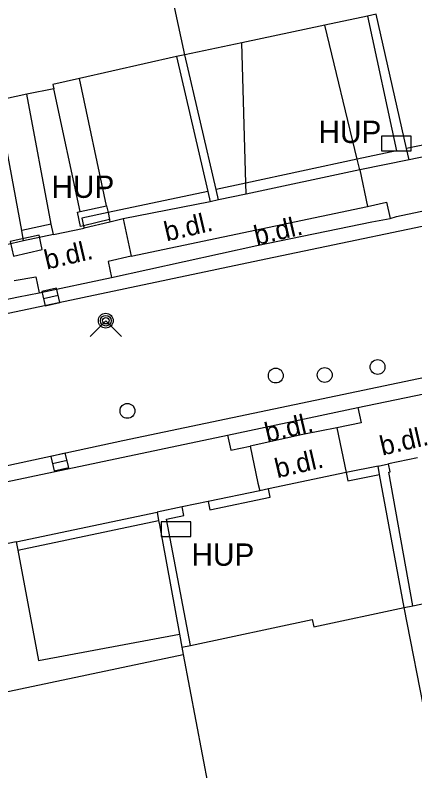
# Model space of a CAD drawing. Extents: x -596229 to -595156, y -1161237 to -1159376.
# Drawn here: x -595687.89 to -595674.41, y -1160991.56 to -1160966.09 of the extents above; entities that cross this region are included whole.
import ezdxf

# ---------------------------------------------------------------- set-up
doc = ezdxf.new("R2010")
doc.units = 0
for name, color, linetype in [('Level 24', 7, 'Continuous'), ('Level 27', 7, 'Continuous'), ('Level 28', 7, 'Continuous'), ('Level 31', 7, 'Continuous'), ('plynovod - povrch.  znaky - PRIS skut. velikost', 7, 'Continuous'), ('TM - budovy zdene_ betonove - VP', 7, 'Continuous'), ('TM - komunikace - VP', 7, 'Continuous'), ('TM - letecke snimky - pomocna linie', 7, 'Continuous'), ('TM - plot drateny_ kovovy - VP', 7, 'Continuous'), ('TM - podezdivka plotu - VP', 7, 'Continuous'), ('TM - popis objektu', 7, 'Continuous'), ('TM - popis povrchu', 7, 'Continuous'), ('TM - rozhrani mezi zpev. plochami mezi sebou - VP', 7, 'Continuous'), ('TM - rozhrani ploch obecne - VP', 7, 'Continuous'), ('TM - vjezd na pozemek', 7, 'Continuous')]:
    doc.layers.add(name, color=color, linetype=linetype)

msp = doc.modelspace()

# ---------------------------------------------------------------- linework, layer by layer
at = {"layer": 'Level 24'}
for points in [[(-595675.538, -1160970.669), (-595674.538, -1160970.669), (-595674.538, -1160970.169), (-595675.538, -1160970.169)], [(-595687.944, -1160974.213), (-595686.968, -1160973.995), (-595687.076, -1160973.507), (-595688.052, -1160973.725)], [(-595682.968, -1160983.669), (-595681.968, -1160983.669), (-595681.968, -1160983.169), (-595682.968, -1160983.169)]]:
    msp.add_lwpolyline(points, close=True, dxfattribs=at)
at = {"layer": 'Level 27'}
for p, q in [((-595686.924, -1160975.646), (-595686.436, -1160975.534)), ((-595686.624, -1160981.206), (-595686.136, -1160981.094))]:
    msp.add_line(p, q, dxfattribs=at)
for points in [[(-595686.867, -1160975.89), (-595686.38, -1160975.777), (-595686.493, -1160975.29), (-595686.98, -1160975.403)], [(-595686.567, -1160981.45), (-595686.08, -1160981.337), (-595686.193, -1160980.85), (-595686.68, -1160980.963)]]:
    msp.add_lwpolyline(points, close=True, dxfattribs=at)
at = {"layer": 'Level 28'}
for centre in [(-595675.67, -1160977.95), (-595679.1, -1160978.24), (-595677.45, -1160978.22), (-595684.1, -1160979.43)]:
    msp.add_circle(centre, 0.25, dxfattribs=at)
at = {"layer": 'Level 31'}
msp.add_lwpolyline([(-595685.36, -1160976.92), (-595684.83, -1160976.39), (-595684.3, -1160976.92)], dxfattribs=at)
for radius in [0.25, 0.18, 0.11]:
    msp.add_circle((-595684.83, -1160976.39), radius, dxfattribs=at)
at = {"layer": 'plynovod - povrch.  znaky - PRIS skut. velikost'}
for points in [[(-595685.69, -1160972.71), (-595684.8, -1160972.52)], [(-595684.8, -1160972.52), (-595684.75, -1160972.74)], [(-595685.58, -1160973.19), (-595685.68, -1160973.22), (-595685.78, -1160972.73), (-595685.69, -1160972.71)], [(-595684.75, -1160972.74), (-595684.7, -1160972.98)], [(-595684.7, -1160972.98), (-595685.58, -1160973.19)]]:
    msp.add_lwpolyline(points, dxfattribs=at)
at = {"layer": 'TM - budovy zdene_ betonove - VP'}
for points in [[(-595682.16, -1160967.43), (-595684.49, -1160956.64)], [(-595675.72, -1160966.06), (-595676.01, -1160966.12)], [(-595676.01, -1160966.12), (-595677.45, -1160966.43)], [(-595677.45, -1160966.43), (-595680.25, -1160967.02)], [(-595680.25, -1160967.02), (-595682.16, -1160967.43)], [(-595682.45, -1160967.49), (-595685.72, -1160968.23)], [(-595682.16, -1160967.43), (-595682.45, -1160967.49)], [(-595685.72, -1160968.23), (-595686.61, -1160968.43)], [(-595686.58, -1160968.57), (-595687.49, -1160968.76)], [(-595686.61, -1160968.43), (-595686.58, -1160968.57)], [(-595687.49, -1160968.76), (-595688.48, -1160968.97)], [(-595674.48, -1160986), (-595673.46, -1160985.79)], [(-595677.82, -1160986.71), (-595674.77, -1160986.06)], [(-595674.77, -1160986.06), (-595674.48, -1160986)], [(-595672.52, -1160997.59), (-595674.77, -1160986.06)], [(-595681.98, -1160987.34), (-595677.87, -1160986.46)], [(-595677.87, -1160986.46), (-595677.82, -1160986.71)], [(-595682.27, -1160987.4), (-595681.98, -1160987.34)], [(-595682.27, -1160987.4), (-595682.22, -1160987.64)], [(-595692.19, -1160989.74), (-595682.22, -1160987.64)], [(-595682.22, -1160987.64), (-595679.87, -1161000)]]:
    msp.add_lwpolyline(points, dxfattribs=at)
at = {"layer": 'TM - komunikace - VP'}
for points in [[(-595675.25, -1160972.95), (-595675.03, -1160972.88), (-595665.5, -1160970.87), (-595665.25, -1160970.83)], [(-595684.64, -1160974.93), (-595679.74, -1160973.86), (-595675.86, -1160973.06), (-595675.25, -1160972.95)], [(-595687.07, -1160975.45), (-595684.64, -1160974.93)], [(-595691.35, -1160976.35), (-595690.7, -1160976.19), (-595687.77, -1160975.59), (-595687.07, -1160975.45)], [(-595676.33, -1160979.32), (-595674.11, -1160978.86)], [(-595680.73, -1160980.25), (-595676.33, -1160979.32)], [(-595694.06, -1160983.06), (-595680.73, -1160980.25)]]:
    msp.add_lwpolyline(points, dxfattribs=at)
at = {"layer": 'TM - letecke snimky - pomocna linie'}
for points in [[(-595676.36, -1160970.95), (-595677.45, -1160966.43)], [(-595680.11, -1160971.75), (-595680.25, -1160967.02)], [(-595684.8, -1160972.52), (-595685.72, -1160968.23)], [(-595685.69, -1160972.71), (-595686.58, -1160968.57)], [(-595686.67, -1160973.14), (-595687.49, -1160968.76)], [(-595676.27, -1160971.31), (-595676.36, -1160970.95)], [(-595680.1, -1160972.12), (-595680.11, -1160971.75)], [(-595681.39, -1160972.03), (-595681.31, -1160972.38)], [(-595684.7, -1160972.98), (-595684.69, -1160973.07)], [(-595687.79, -1160984.13), (-595687.1, -1160987.84), (-595682.35, -1160986.96)]]:
    msp.add_lwpolyline(points, dxfattribs=at)
at = {"layer": 'TM - plot drateny_ kovovy - VP'}
for points in [[(-595676.01, -1160966.12), (-595675.03, -1160970.66)], [(-595682.45, -1160967.49), (-595681.39, -1160972.03)], [(-595670.4, -1160969.7), (-595674.7, -1160970.59)], [(-595675.03, -1160970.66), (-595676.36, -1160970.95)], [(-595676.36, -1160970.95), (-595680.11, -1160971.75)], [(-595680.11, -1160971.75), (-595681.11, -1160971.97)], [(-595681.39, -1160972.03), (-595684.75, -1160972.74)], [(-595684.75, -1160972.74), (-595685.64, -1160972.93), (-595685.58, -1160973.19)], [(-595686.67, -1160973.14), (-595687.66, -1160973.35)], [(-595686.59, -1160973.49), (-595686.67, -1160973.14)], [(-595685.58, -1160973.19), (-595685.56, -1160973.27)], [(-595675.29, -1160981.5), (-595675.24, -1160981.49), (-595675.3, -1160981.22)], [(-595676.73, -1160981.51), (-595676.67, -1160981.79), (-595675.6, -1160981.57)], [(-595674.48, -1160986), (-595675.29, -1160981.5)], [(-595681.38, -1160982.48), (-595681.32, -1160982.77), (-595679.29, -1160982.34), (-595679.35, -1160982.06)], [(-595682.78, -1160983.08), (-595682.2, -1160982.96), (-595682.26, -1160982.66)], [(-595687.79, -1160984.13), (-595683.05, -1160983.13)], [(-595681.98, -1160987.34), (-595682.78, -1160983.08)], [(-595687.85, -1160983.84), (-595687.79, -1160984.13)]]:
    msp.add_lwpolyline(points, dxfattribs=at)
at = {"layer": 'TM - podezdivka plotu - VP'}
for points in [[(-595674.7, -1160970.59), (-595675.72, -1160966.06)], [(-595681.11, -1160971.97), (-595682.16, -1160967.43)], [(-595687.66, -1160973.35), (-595688.48, -1160968.97)], [(-595670.32, -1160970.08), (-595674.61, -1160970.97)], [(-595674.61, -1160970.97), (-595674.7, -1160970.59)], [(-595674.61, -1160970.97), (-595676.27, -1160971.31)], [(-595676.27, -1160971.31), (-595680.1, -1160972.12)], [(-595681.03, -1160972.32), (-595681.11, -1160971.97)], [(-595680.1, -1160972.12), (-595681.03, -1160972.32)], [(-595681.31, -1160972.38), (-595684.24, -1160972.96)], [(-595681.03, -1160972.32), (-595681.31, -1160972.38)], [(-595684.69, -1160973.07), (-595685.56, -1160973.27)], [(-595684.24, -1160972.96), (-595684.69, -1160973.07)], [(-595687.6, -1160973.7), (-595687.66, -1160973.35)], [(-595687.6, -1160973.7), (-595688.18, -1160973.83)], [(-595686.59, -1160973.49), (-595687.6, -1160973.7)], [(-595675.65, -1160981.29), (-595676.73, -1160981.51)], [(-595675.65, -1160981.29), (-595675.3, -1160981.22)], [(-595675.6, -1160981.57), (-595675.65, -1160981.29)], [(-595674.77, -1160986.06), (-595675.6, -1160981.57)], [(-595679.64, -1160982.12), (-595681.38, -1160982.48)], [(-595679.35, -1160982.06), (-595679.64, -1160982.12)], [(-595687.85, -1160983.84), (-595683.1, -1160982.84)], [(-595682.26, -1160982.66), (-595683.1, -1160982.84)], [(-595683.1, -1160982.84), (-595683.05, -1160983.13)], [(-595683.05, -1160983.13), (-595683.02, -1160983.27), (-595682.93, -1160983.76), (-595682.35, -1160986.96)], [(-595682.35, -1160986.96), (-595682.27, -1160987.4)]]:
    msp.add_lwpolyline(points, dxfattribs=at)
at = {"layer": 'TM - rozhrani mezi zpev. plochami mezi sebou - VP'}
for points in [[(-595676.33, -1160979.32), (-595676.22, -1160979.83), (-595677.04, -1160980)], [(-595677.04, -1160980), (-595678.19, -1160980.23), (-595679.96, -1160980.62)], [(-595677.04, -1160980), (-595676.73, -1160981.51)], [(-595680.73, -1160980.25), (-595680.62, -1160980.75), (-595679.96, -1160980.62)], [(-595679.96, -1160980.62), (-595679.7, -1160981.87), (-595679.64, -1160982.12)]]:
    msp.add_lwpolyline(points, dxfattribs=at)
at = {"layer": 'TM - rozhrani ploch obecne - VP'}
for points in [[(-595664.27, -1160970.63), (-595664.17, -1160971.12), (-595679.65, -1160974.36), (-595696.33, -1160977.88), (-595714.85, -1160981.82), (-595732.56, -1160985.58), (-595732.97, -1160985.67), (-595733.07, -1160985.18)], [(-595676.27, -1160971.31), (-595676.01, -1160972.54)], [(-595676.01, -1160972.54), (-595675.37, -1160972.4), (-595675.25, -1160972.95)], [(-595683.97, -1160974.22), (-595676.01, -1160972.54)], [(-595684.24, -1160972.96), (-595683.97, -1160974.22)], [(-595683.97, -1160974.22), (-595684.75, -1160974.39), (-595684.64, -1160974.93)], [(-595687.92, -1160975.04), (-595687.19, -1160974.91), (-595687.07, -1160975.45)], [(-595670.6, -1160977.58), (-595684.25, -1160980.44), (-595693.87, -1160982.52)]]:
    msp.add_lwpolyline(points, dxfattribs=at)
at = {"layer": 'TM - vjezd na pozemek'}
for points in [[(-595686.59, -1160973.49), (-595685.56, -1160973.27)], [(-595674.32, -1160981.01), (-595675.3, -1160981.22)], [(-595676.73, -1160981.51), (-595679.35, -1160982.06)], [(-595681.38, -1160982.48), (-595682.26, -1160982.66)], [(-595687.85, -1160983.84), (-595688.83, -1160984.05)]]:
    msp.add_lwpolyline(points, dxfattribs=at)

# ---------------------------------------------------------------- texts
at = {"layer": 'TM - popis objektu'}
for p in [(-595677.66, -1160970.4), (-595686.66, -1160972.25), (-595681.94, -1160984.65)]:
    msp.add_text('HUP', height=0.75, dxfattribs=at).set_placement(p)
at = {"layer": 'TM - popis povrchu'}
for p in [(-595682.78, -1160973.72), (-595679.75, -1160973.85), (-595686.82, -1160974.67), (-595679.39, -1160980.49), (-595675.51, -1160980.94), (-595679.05, -1160981.7)]:
    msp.add_text('b.dl.', height=0.65, rotation=13.11, dxfattribs=at).set_placement(p)

doc.saveas('drawing.dxf')
